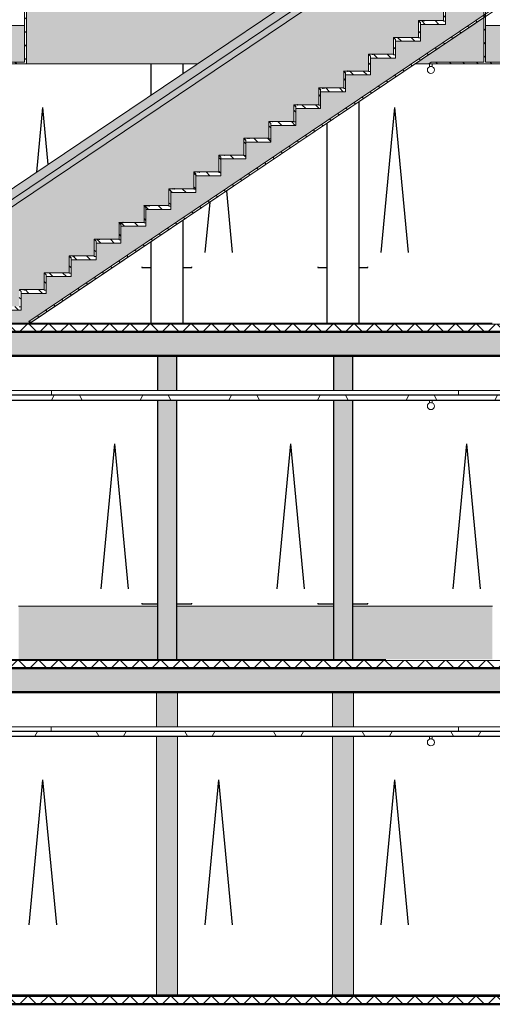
# Model space of a CAD drawing. Extents: x 50445 to 145605, y -10968 to 41989.
# Tile 319 of 338: x 124495 to 129419, y 5097 to 15347. Entities that reach past the tile are written whole.
import ezdxf

# ---------------------------------------------------------------- set-up
doc = ezdxf.new("R2010")
doc.units = 0
doc.header["$LTSCALE"] = 414.30304
doc.header["$MEASUREMENT"] = 0
doc.linetypes.add('stramien', pattern=[22.225, 12.7, -3.175, 3.175, -3.175])
doc.layers.get('0').update_dxf_attribs({"linetype": 'CONTINUOUS'})
for name, color, linetype, lineweight in [('A-CLNG-PATT', 5, 'CONTINUOUS', 25), ('A-CLNG-SUSP', 5, 'CONTINUOUS', 25), ('A-DETL', 5, 'CONTINUOUS', 18), ('A-FLOR-CASE', 3, 'CONTINUOUS', 18), ('A-FLOR-OTLN', 6, 'CONTINUOUS', 18), ('A-FLOR-PATT', 8, 'CONTINUOUS', 50), ('A-GENM', 6, 'CONTINUOUS', 18), ('A-GLAZ', 6, 'CONTINUOUS', 18), ('A-GLAZ-GLAS', 6, 'CONTINUOUS', 25), ('I-WALL', 2, 'CONTINUOUS', 25), ('S-COLS', 6, 'CONTINUOUS', 18)]:
    doc.layers.add(name, color=color, linetype=linetype, lineweight=lineweight)
doc.layers.get('A-GLAZ').off()
pattern_1 = [(45, (114825.1, 10064.78), (-106.066, 106.066), []), (135, (114825.1, 10064.78), (-106.066, -106.066), [])]
pattern_2 = [(60, (114825.1, 10064.8), (-692.82, 400), []), (120, (114825.1, 10064.8), (-692.82, -400), [])]
pattern_3 = [(135, (33645.57, 9397.6), (-70.7107, -70.7107), [])]

# ---------------------------------------------------------------- blocks, each defined once
blk = doc.blocks.new('34_KA_houten balustrade communicatietrappen - Type-V43-plotview doorsnede C C  -  1 op 100')
at = {"layer": 'A-FLOR-CASE'}
h = blk.add_hatch(dxfattribs=at)
h.set_pattern_fill('FP_22', color=256, style=0, pattern_type=2)
h.set_pattern_definition(pattern_3)
h.paths.add_polyline_path([(43069, 14220), (43385, 14220), (43385, 15020), (43367, 15020), (43367, 14238), (43087, 14238), (43087, 14620), (43069, 14620), (43069, 14582)], flags=0)
h.paths.add_polyline_path([(47728, 14220), (48467, 14220), (48467, 14620), (48449, 14620), (48449, 14238), (48169, 14238), (48169, 14990), (48151, 14990), (48151, 14238), (47604, 14238), (47578, 14220)], flags=0)
h.paths.add_polyline_path([(43303, 14990), (43303, 15020), (43285, 15020), (43285, 14990)], flags=0)
at = {"layer": 'A-GENM'}
h = blk.add_hatch(color=256, dxfattribs=at)
h.paths.add_polyline_path([(44389, 14220), (45168, 14220), (47991, 16120), (43285, 16120), (43285, 15020), (43303, 15020), (43303, 16102), (43329, 16102), (43329, 15020), (43385, 15020), (43385, 14220)], flags=0)
h.paths.add_polyline_path([(47435, 14220), (47578, 14220), (47604, 14238), (48151, 14239), (48151, 14702), (47450, 14230)], flags=0)
h = blk.add_hatch(color=256, dxfattribs=at)
h.paths.add_polyline_path([(48251, 14238), (48449, 14238), (48449, 14620), (48169, 14620), (48169, 14238)], flags=0)
h.paths.add_polyline_path([(43367, 14238), (43367, 14620), (43087, 14620), (43087, 14238), (43275, 14238)], flags=0)
for p, q in [((43367, 15020), (43367, 14238)), ((43385, 14220), (43385, 15020)), ((48151, 14990), (48151, 14238)), ((48169, 14238), (48169, 14990)), ((43087, 14620), (43367, 14620)), ((48169, 14620), (48449, 14620)), ((43069, 14220), (43385, 14220)), ((43367, 14238), (43087, 14238)), ((43385, 14220), (45168, 14220)), ((47435, 14220), (47578, 14220)), ((47604, 14238), (47578, 14220)), ((47578, 14220), (48467, 14220)), ((48151, 14238), (47604, 14238)), ((48449, 14238), (48169, 14238))]:
    blk.add_line(p, q, dxfattribs=at)
blk = doc.blocks.new('65_KA_ETAP K8 nooduitje buisvormig - Type-10172408-plotview doorsnede C C  -  1 op 100')
at = {"layer": 'A-GENM'}
for p, q in [((20085, 7220), (20085, 7190)), ((20115, 7190), (20115, 7220))]:
    blk.add_line(p, q, dxfattribs=at)
for start, end in [(0, 180), (108.0803, 114.2651), (77.8675, 102.1325), (65.7349, 71.9197), (180, 0)]:
    blk.add_arc((20100, 7157), 36.5, start, end, dxfattribs=at)
blk = doc.blocks.new('31_KA_Houten kozijn draaiend deel metselwerkgevel - Type-8155383-plotview doorsnede C C  -  1 op 100')
at = {"layer": 'A-GLAZ-GLAS'}
for p in [(4916, 12256), (5201, 12256)]:
    blk.add_line(p, (5058, 13766), dxfattribs=at)
blk = doc.blocks.new('31_KA_Houten kozijn draaiend deel metselwerkgevel - Type-V165-plotview doorsnede C C  -  1 op 100')
at = {"layer": 'A-GLAZ-GLAS'}
for p, q in [((45534, 12256), (45473, 12900)), ((45249, 12256), (45299, 12782))]:
    blk.add_line(p, q, dxfattribs=at)
blk = doc.blocks.new('31_KA_Houten kozijn draaiend deel metselwerkgevel - Type-V166-plotview doorsnede C C  -  1 op 100')
at = {"layer": 'A-GLAZ-GLAS'}
for p in [(43495, 13094), (43614, 13174)]:
    blk.add_line(p, (43558, 13766), dxfattribs=at)
blk = doc.blocks.new('31_KA_Houten kozijn draaiend deel metselwerkgevel - Type-11561872-plotview doorsnede C C  -  1 op 100')
at = {"layer": 'A-GLAZ-GLAS'}
for p in [(5666, 15756), (5951, 15756)]:
    blk.add_line(p, (5808, 17266), dxfattribs=at)
blk = doc.blocks.new('24_KA_communicatietrap - Type-V201-plotview doorsnede C C  -  1 op 100')
at = {"layer": 'A-GENM'}
for points in [[(42791, 12511), (48018, 16030), (48251, 16030), (48251, 16120), (47991, 16120), (42791, 12620)], [(42791, 12432), (48040, 15964), (48251, 15964), (48251, 16030), (48018, 16030), (42791, 12511)], [(42791, 12408), (48044, 15944), (48038, 15964), (42791, 12430), (42791, 12414)]]:
    blk.add_hatch(color=256, dxfattribs=at).paths.add_polyline_path(points, flags=0)
h = blk.add_hatch(color=256, dxfattribs=at)
h.paths.add_polyline_path([(42791, 11520), (43051, 11520), (43051, 11694), (43052, 11695), (43311, 11695), (43311, 11869), (43312, 11870), (43571, 11870), (43571, 12044), (43572, 12045), (43831, 12045), (43831, 12219), (43832, 12220), (44091, 12220), (44091, 12394), (44092, 12395), (44351, 12395), (44351, 12569), (44352, 12570), (44611, 12570), (44611, 12744), (44612, 12745), (44871, 12745), (44871, 12919), (44872, 12920), (45131, 12920), (45131, 13094), (45132, 13095), (45391, 13095), (45391, 13269), (45392, 13270), (45651, 13270), (45651, 13444), (45652, 13445), (45911, 13445), (45911, 13619), (45912, 13620), (46171, 13620), (46171, 13794), (46172, 13795), (46431, 13795), (46431, 13969), (46432, 13970), (46691, 13970), (46691, 14144), (46692, 14145), (46951, 14145), (46951, 14319), (46952, 14320), (47211, 14320), (47211, 14494), (47212, 14495), (47471, 14495), (47471, 14669), (47472, 14670), (47731, 14670), (47731, 14844), (47732, 14845), (47991, 14846), (47991, 15019), (47992, 15020), (48251, 15020), (48251, 15944), (48044, 15944), (42791, 12408), (42791, 11720)], flags=0)
h.paths.add_polyline_path([(43423, 11520), (43412, 11537), (48151, 14726), (48151, 14980), (48011, 14980), (48011, 14805), (47751, 14805), (47751, 14630), (47491, 14630), (47491, 14455), (47231, 14455), (47231, 14280), (46971, 14280), (46971, 14105), (46711, 14105), (46711, 13930), (46451, 13930), (46451, 13755), (46191, 13755), (46191, 13580), (45931, 13580), (45931, 13405), (45671, 13405), (45671, 13230), (45411, 13230), (45411, 13055), (45151, 13055), (45151, 12880), (44891, 12880), (44891, 12705), (44631, 12705), (44631, 12530), (44371, 12530), (44371, 12355), (44111, 12355), (44111, 12180), (43851, 12180), (43851, 12005), (43591, 12005), (43591, 11830), (43331, 11830), (43331, 11655), (43071, 11655), (43071, 11520), (43412, 11520)], flags=0)
h.paths.add_polyline_path([(48222, 14930), (48251, 14930), (48251, 14980), (48169, 14980), (48169, 14930)], flags=0)
h = blk.add_hatch(dxfattribs=at)
h.set_pattern_fill('FP_22', color=256, style=0, pattern_type=2)
h.set_pattern_definition(pattern_3)
h.paths.add_polyline_path([(43423, 11520), (48251, 14769), (48239, 14786), (43412, 11537)], flags=0)
h = blk.add_hatch(dxfattribs=at)
h.set_pattern_fill('FP_22', color=256, style=0, pattern_type=2)
h.set_pattern_definition(pattern_3)
h.paths.add_polyline_path([(47751, 14665), (47751, 14824), (47731, 14844), (47731, 14665)], flags=0)
h = blk.add_hatch(dxfattribs=at)
h.set_pattern_fill('FP_22', color=256, style=0, pattern_type=2)
h.set_pattern_definition(pattern_3)
h.paths.add_polyline_path([(47491, 14490), (47491, 14649), (47471, 14669), (47471, 14490)], flags=0)
h = blk.add_hatch(dxfattribs=at)
h.set_pattern_fill('FP_22', color=256, style=0, pattern_type=2)
h.set_pattern_definition(pattern_3)
h.paths.add_polyline_path([(47491, 14630), (47751, 14630), (47751, 14665), (47731, 14665), (47731, 14670), (47472, 14670), (47492, 14650), (47491, 14649)], flags=0)
h = blk.add_hatch(dxfattribs=at)
h.set_pattern_fill('FP_22', color=256, style=0, pattern_type=2)
h.set_pattern_definition(pattern_3)
h.paths.add_polyline_path([(47231, 14315), (47231, 14474), (47211, 14494), (47211, 14315)], flags=0)
h = blk.add_hatch(dxfattribs=at)
h.set_pattern_fill('FP_22', color=256, style=0, pattern_type=2)
h.set_pattern_definition(pattern_3)
h.paths.add_polyline_path([(47231, 14455), (47491, 14455), (47491, 14490), (47471, 14490), (47471, 14495), (47212, 14495), (47232, 14475), (47231, 14474)], flags=0)
h = blk.add_hatch(dxfattribs=at)
h.set_pattern_fill('FP_22', color=256, style=0, pattern_type=2)
h.set_pattern_definition(pattern_3)
h.paths.add_polyline_path([(46971, 14140), (46971, 14299), (46951, 14319), (46951, 14140)], flags=0)
h = blk.add_hatch(dxfattribs=at)
h.set_pattern_fill('FP_22', color=256, style=0, pattern_type=2)
h.set_pattern_definition(pattern_3)
h.paths.add_polyline_path([(46971, 14280), (47231, 14280), (47231, 14315), (47211, 14315), (47211, 14320), (46952, 14320), (46972, 14300), (46971, 14299)], flags=0)
h = blk.add_hatch(dxfattribs=at)
h.set_pattern_fill('FP_22', color=256, style=0, pattern_type=2)
h.set_pattern_definition(pattern_3)
h.paths.add_polyline_path([(46971, 14105), (46971, 14140), (46951, 14140), (46951, 14145), (46692, 14145), (46712, 14125), (46711, 14124), (46711, 14105)], flags=0)
h = blk.add_hatch(dxfattribs=at)
h.set_pattern_fill('FP_22', color=256, style=0, pattern_type=2)
h.set_pattern_definition(pattern_3)
h.paths.add_polyline_path([(46711, 13965), (46711, 14124), (46691, 14144), (46691, 13965)], flags=0)
h = blk.add_hatch(dxfattribs=at)
h.set_pattern_fill('FP_22', color=256, style=0, pattern_type=2)
h.set_pattern_definition(pattern_3)
h.paths.add_polyline_path([(46451, 13790), (46451, 13949), (46431, 13969), (46431, 13790)], flags=0)
h = blk.add_hatch(dxfattribs=at)
h.set_pattern_fill('FP_22', color=256, style=0, pattern_type=2)
h.set_pattern_definition(pattern_3)
h.paths.add_polyline_path([(46451, 13930), (46711, 13930), (46711, 13965), (46691, 13965), (46691, 13970), (46432, 13970), (46452, 13950), (46451, 13949)], flags=0)
h = blk.add_hatch(dxfattribs=at)
h.set_pattern_fill('FP_22', color=256, style=0, pattern_type=2)
h.set_pattern_definition(pattern_3)
h.paths.add_polyline_path([(46191, 13615), (46191, 13774), (46171, 13794), (46171, 13615)], flags=0)
h = blk.add_hatch(dxfattribs=at)
h.set_pattern_fill('FP_22', color=256, style=0, pattern_type=2)
h.set_pattern_definition(pattern_3)
h.paths.add_polyline_path([(46191, 13755), (46451, 13755), (46451, 13790), (46431, 13790), (46431, 13795), (46172, 13795), (46192, 13775), (46191, 13774)], flags=0)
h = blk.add_hatch(dxfattribs=at)
h.set_pattern_fill('FP_22', color=256, style=0, pattern_type=2)
h.set_pattern_definition(pattern_3)
h.paths.add_polyline_path([(45931, 13440), (45931, 13599), (45911, 13619), (45911, 13440)], flags=0)
h = blk.add_hatch(dxfattribs=at)
h.set_pattern_fill('FP_22', color=256, style=0, pattern_type=2)
h.set_pattern_definition(pattern_3)
h.paths.add_polyline_path([(45931, 13580), (46191, 13580), (46191, 13615), (46171, 13615), (46171, 13620), (45912, 13620), (45932, 13600), (45931, 13599)], flags=0)
h = blk.add_hatch(dxfattribs=at)
h.set_pattern_fill('FP_22', color=256, style=0, pattern_type=2)
h.set_pattern_definition(pattern_3)
h.paths.add_polyline_path([(45671, 13265), (45671, 13424), (45651, 13444), (45651, 13265)], flags=0)
h = blk.add_hatch(dxfattribs=at)
h.set_pattern_fill('FP_22', color=256, style=0, pattern_type=2)
h.set_pattern_definition(pattern_3)
h.paths.add_polyline_path([(45671, 13405), (45931, 13405), (45931, 13440), (45911, 13440), (45911, 13445), (45652, 13445), (45672, 13425), (45671, 13424)], flags=0)
h = blk.add_hatch(dxfattribs=at)
h.set_pattern_fill('FP_22', color=256, style=0, pattern_type=2)
h.set_pattern_definition(pattern_3)
h.paths.add_polyline_path([(45411, 13090), (45411, 13249), (45391, 13269), (45391, 13090)], flags=0)
h = blk.add_hatch(dxfattribs=at)
h.set_pattern_fill('FP_22', color=256, style=0, pattern_type=2)
h.set_pattern_definition(pattern_3)
h.paths.add_polyline_path([(45411, 13230), (45671, 13230), (45671, 13265), (45651, 13265), (45651, 13270), (45392, 13270), (45412, 13250), (45411, 13249)], flags=0)
h = blk.add_hatch(dxfattribs=at)
h.set_pattern_fill('FP_22', color=256, style=0, pattern_type=2)
h.set_pattern_definition(pattern_3)
h.paths.add_polyline_path([(45151, 12915), (45151, 13074), (45131, 13094), (45131, 12915)], flags=0)
h = blk.add_hatch(dxfattribs=at)
h.set_pattern_fill('FP_22', color=256, style=0, pattern_type=2)
h.set_pattern_definition(pattern_3)
h.paths.add_polyline_path([(45411, 13055), (45411, 13090), (45391, 13090), (45391, 13095), (45132, 13095), (45152, 13075), (45151, 13074), (45151, 13055)], flags=0)
h = blk.add_hatch(dxfattribs=at)
h.set_pattern_fill('FP_22', color=256, style=0, pattern_type=2)
h.set_pattern_definition(pattern_3)
h.paths.add_polyline_path([(44891, 12740), (44891, 12899), (44871, 12919), (44871, 12740)], flags=0)
h = blk.add_hatch(dxfattribs=at)
h.set_pattern_fill('FP_22', color=256, style=0, pattern_type=2)
h.set_pattern_definition(pattern_3)
h.paths.add_polyline_path([(44891, 12880), (45151, 12880), (45151, 12915), (45131, 12915), (45131, 12920), (44872, 12920), (44892, 12900), (44891, 12899)], flags=0)
h = blk.add_hatch(dxfattribs=at)
h.set_pattern_fill('FP_22', color=256, style=0, pattern_type=2)
h.set_pattern_definition(pattern_3)
h.paths.add_polyline_path([(44631, 12565), (44631, 12724), (44611, 12744), (44611, 12565)], flags=0)
h = blk.add_hatch(dxfattribs=at)
h.set_pattern_fill('FP_22', color=256, style=0, pattern_type=2)
h.set_pattern_definition(pattern_3)
h.paths.add_polyline_path([(44891, 12705), (44891, 12740), (44871, 12740), (44871, 12745), (44612, 12745), (44632, 12725), (44631, 12724), (44631, 12705)], flags=0)
h = blk.add_hatch(dxfattribs=at)
h.set_pattern_fill('FP_22', color=256, style=0, pattern_type=2)
h.set_pattern_definition(pattern_3)
h.paths.add_polyline_path([(44371, 12390), (44371, 12549), (44351, 12569), (44351, 12390)], flags=0)
h = blk.add_hatch(dxfattribs=at)
h.set_pattern_fill('FP_22', color=256, style=0, pattern_type=2)
h.set_pattern_definition(pattern_3)
h.paths.add_polyline_path([(44371, 12530), (44631, 12530), (44631, 12565), (44611, 12565), (44611, 12570), (44352, 12570), (44372, 12550), (44371, 12549)], flags=0)
h = blk.add_hatch(dxfattribs=at)
h.set_pattern_fill('FP_22', color=256, style=0, pattern_type=2)
h.set_pattern_definition(pattern_3)
h.paths.add_polyline_path([(44111, 12215), (44111, 12374), (44091, 12394), (44091, 12215)], flags=0)
h = blk.add_hatch(dxfattribs=at)
h.set_pattern_fill('FP_22', color=256, style=0, pattern_type=2)
h.set_pattern_definition(pattern_3)
h.paths.add_polyline_path([(44371, 12355), (44371, 12390), (44351, 12390), (44351, 12395), (44092, 12395), (44112, 12375), (44111, 12374), (44111, 12355)], flags=0)
h = blk.add_hatch(dxfattribs=at)
h.set_pattern_fill('FP_22', color=256, style=0, pattern_type=2)
h.set_pattern_definition(pattern_3)
h.paths.add_polyline_path([(43831, 12040), (43851, 12040), (43851, 12199), (43831, 12219)], flags=0)
h = blk.add_hatch(dxfattribs=at)
h.set_pattern_fill('FP_22', color=256, style=0, pattern_type=2)
h.set_pattern_definition(pattern_3)
h.paths.add_polyline_path([(44111, 12180), (44111, 12215), (44091, 12215), (44091, 12220), (43832, 12220), (43852, 12200), (43851, 12199), (43851, 12180)], flags=0)
h = blk.add_hatch(dxfattribs=at)
h.set_pattern_fill('FP_22', color=256, style=0, pattern_type=2)
h.set_pattern_definition(pattern_3)
h.paths.add_polyline_path([(43591, 11865), (43591, 12024), (43571, 12044), (43571, 11865)], flags=0)
h = blk.add_hatch(dxfattribs=at)
h.set_pattern_fill('FP_22', color=256, style=0, pattern_type=2)
h.set_pattern_definition(pattern_3)
h.paths.add_polyline_path([(43591, 12005), (43851, 12005), (43851, 12040), (43831, 12040), (43831, 12045), (43572, 12045), (43592, 12025), (43591, 12024), (43591, 12006)], flags=0)
h = blk.add_hatch(dxfattribs=at)
h.set_pattern_fill('FP_22', color=256, style=0, pattern_type=2)
h.set_pattern_definition(pattern_3)
h.paths.add_polyline_path([(43331, 11690), (43331, 11849), (43311, 11869), (43311, 11690)], flags=0)
h = blk.add_hatch(dxfattribs=at)
h.set_pattern_fill('FP_22', color=256, style=0, pattern_type=2)
h.set_pattern_definition(pattern_3)
h.paths.add_polyline_path([(43591, 11830), (43591, 11865), (43571, 11865), (43571, 11870), (43312, 11870), (43332, 11850), (43331, 11849), (43331, 11830)], flags=0)
h = blk.add_hatch(dxfattribs=at)
h.set_pattern_fill('FP_22', color=256, style=0, pattern_type=2)
h.set_pattern_definition(pattern_3)
h.paths.add_polyline_path([(43071, 11655), (43331, 11655), (43331, 11690), (43311, 11690), (43311, 11695), (43093, 11695), (43093, 11689), (43091, 11689), (43091, 11695), (43052, 11695), (43072, 11675), (43071, 11674)], flags=0)
for p, q in [((47991, 16120), (42791, 12620)), ((42791, 12511), (48018, 16030)), ((48038, 15964), (42791, 12432)), ((48239, 14786), (43412, 11537)), ((43423, 11520), (48251, 14769)), ((47731, 14844), (47731, 14665)), ((47731, 14844), (47731, 14665)), ((47751, 14670), (47751, 14824)), ((47751, 14665), (47751, 14824)), ((47751, 14665), (47751, 14824)), ((43424, 11520), (48151, 14702)), ((47472, 14670), (47470, 14669)), ((47470, 14669), (47491, 14649)), ((47491, 14649), (47471, 14669)), ((47471, 14669), (47471, 14490)), ((47492, 14650), (47472, 14670)), ((47731, 14670), (47472, 14670)), ((47472, 14670), (47492, 14650)), ((47511, 14671), (47511, 14665)), ((47513, 14671), (47511, 14671)), ((47511, 14665), (47513, 14665)), ((47513, 14665), (47513, 14671)), ((47526, 14671), (47526, 14665)), ((47528, 14671), (47526, 14671)), ((47526, 14665), (47528, 14665)), ((47528, 14665), (47528, 14671)), ((47731, 14665), (47731, 14670)), ((47731, 14665), (47751, 14665)), ((47751, 14665), (47731, 14665)), ((47731, 14665), (47751, 14665)), ((47751, 14630), (47751, 14665)), ((47491, 14649), (47492, 14650)), ((47492, 14650), (47491, 14649)), ((47491, 14495), (47491, 14649)), ((47491, 14490), (47491, 14649)), ((47491, 14649), (47491, 14630)), ((47491, 14630), (47751, 14630)), ((47491, 14630), (47751, 14630)), ((47212, 14495), (47210, 14494)), ((47210, 14494), (47231, 14474)), ((47231, 14474), (47211, 14494)), ((47211, 14494), (47211, 14315)), ((47232, 14475), (47212, 14495)), ((47471, 14495), (47212, 14495)), ((47212, 14495), (47232, 14475)), ((47231, 14474), (47232, 14475)), ((47232, 14475), (47231, 14474)), ((47231, 14320), (47231, 14474)), ((47231, 14315), (47231, 14474)), ((47231, 14474), (47231, 14455)), ((47231, 14455), (47491, 14455)), ((47231, 14455), (47491, 14455)), ((47251, 14496), (47251, 14490)), ((47253, 14496), (47251, 14496)), ((47251, 14490), (47253, 14490)), ((47253, 14490), (47253, 14496)), ((47266, 14496), (47266, 14490)), ((47268, 14496), (47266, 14496)), ((47266, 14490), (47268, 14490)), ((47268, 14490), (47268, 14496)), ((47471, 14490), (47471, 14495)), ((47471, 14490), (47491, 14490)), ((47491, 14490), (47471, 14490)), ((47491, 14455), (47491, 14490)), ((46952, 14320), (46950, 14319)), ((46950, 14319), (46971, 14299)), ((46971, 14299), (46951, 14319)), ((46951, 14319), (46951, 14140)), ((46972, 14300), (46952, 14320)), ((47211, 14320), (46952, 14320)), ((46952, 14320), (46972, 14300)), ((46971, 14299), (46972, 14300)), ((46972, 14300), (46971, 14299)), ((46971, 14145), (46971, 14299)), ((46971, 14140), (46971, 14299)), ((46971, 14299), (46971, 14280)), ((46971, 14280), (47231, 14280)), ((46971, 14280), (47231, 14280)), ((46991, 14321), (46991, 14315)), ((46993, 14321), (46991, 14321)), ((46991, 14315), (46993, 14315)), ((46993, 14315), (46993, 14321)), ((47006, 14321), (47006, 14315)), ((47008, 14321), (47006, 14321)), ((47006, 14315), (47008, 14315)), ((47008, 14315), (47008, 14321)), ((47211, 14315), (47211, 14320)), ((47231, 14315), (47211, 14315)), ((47211, 14315), (47231, 14315)), ((47231, 14280), (47231, 14315)), ((46692, 14145), (46690, 14144)), ((46712, 14125), (46692, 14145)), ((46951, 14145), (46692, 14145)), ((46692, 14145), (46712, 14125)), ((46731, 14146), (46731, 14140)), ((46733, 14146), (46731, 14146)), ((46733, 14140), (46733, 14146)), ((46746, 14146), (46746, 14140)), ((46748, 14146), (46746, 14146)), ((46748, 14140), (46748, 14146)), ((46951, 14140), (46951, 14145)), ((46690, 14144), (46711, 14124)), ((46711, 14124), (46691, 14144)), ((46691, 14144), (46691, 13965)), ((46711, 14124), (46712, 14125)), ((46712, 14125), (46711, 14124)), ((46711, 13970), (46711, 14124)), ((46711, 13965), (46711, 14124)), ((46711, 14124), (46711, 14105)), ((46711, 14105), (46971, 14105)), ((46711, 14105), (46971, 14105)), ((46731, 14140), (46733, 14140)), ((46746, 14140), (46748, 14140)), ((46951, 14140), (46971, 14140)), ((46971, 14140), (46951, 14140)), ((46971, 14105), (46971, 14140)), ((46432, 13970), (46430, 13969)), ((46430, 13969), (46451, 13949)), ((46451, 13949), (46431, 13969)), ((46431, 13969), (46431, 13790)), ((46452, 13950), (46432, 13970)), ((46691, 13970), (46432, 13970)), ((46432, 13970), (46452, 13950)), ((46451, 13949), (46452, 13950)), ((46452, 13950), (46451, 13949)), ((46451, 13795), (46451, 13949)), ((46451, 13790), (46451, 13949)), ((46451, 13949), (46451, 13930)), ((46471, 13971), (46471, 13965)), ((46473, 13971), (46471, 13971)), ((46471, 13965), (46473, 13965)), ((46473, 13965), (46473, 13971)), ((46486, 13971), (46486, 13965)), ((46488, 13971), (46486, 13971)), ((46486, 13965), (46488, 13965)), ((46488, 13965), (46488, 13971)), ((46691, 13965), (46691, 13970)), ((46691, 13965), (46711, 13965)), ((46711, 13965), (46691, 13965)), ((46711, 13930), (46711, 13965)), ((46451, 13930), (46711, 13930)), ((46451, 13930), (46711, 13930)), ((46172, 13795), (46170, 13794)), ((46170, 13794), (46191, 13774)), ((46191, 13774), (46171, 13794)), ((46171, 13794), (46171, 13615)), ((46192, 13775), (46172, 13795)), ((46431, 13795), (46172, 13795)), ((46172, 13795), (46192, 13775)), ((46191, 13774), (46192, 13775)), ((46192, 13775), (46191, 13774)), ((46191, 13620), (46191, 13774)), ((46191, 13615), (46191, 13774)), ((46191, 13774), (46191, 13755)), ((46191, 13755), (46451, 13755)), ((46191, 13755), (46451, 13755)), ((46211, 13796), (46211, 13790)), ((46213, 13796), (46211, 13796)), ((46211, 13790), (46213, 13790)), ((46213, 13790), (46213, 13796)), ((46226, 13796), (46226, 13790)), ((46228, 13796), (46226, 13796)), ((46226, 13790), (46228, 13790)), ((46228, 13790), (46228, 13796)), ((46431, 13790), (46431, 13795)), ((46431, 13790), (46451, 13790)), ((46451, 13790), (46431, 13790)), ((46451, 13755), (46451, 13790)), ((45912, 13620), (45910, 13619)), ((45910, 13619), (45931, 13599)), ((45931, 13599), (45911, 13619)), ((45911, 13619), (45911, 13440)), ((45932, 13600), (45912, 13620)), ((46171, 13620), (45912, 13620)), ((45912, 13620), (45932, 13600)), ((45931, 13599), (45932, 13600)), ((45932, 13600), (45931, 13599)), ((45931, 13445), (45931, 13599)), ((45931, 13440), (45931, 13599)), ((45931, 13599), (45931, 13580)), ((45931, 13580), (46191, 13580)), ((45931, 13580), (46191, 13580)), ((45951, 13621), (45951, 13615)), ((45953, 13621), (45951, 13621)), ((45951, 13615), (45953, 13615)), ((45953, 13615), (45953, 13621)), ((45966, 13621), (45966, 13615)), ((45968, 13621), (45966, 13621)), ((45966, 13615), (45968, 13615)), ((45968, 13615), (45968, 13621)), ((46171, 13615), (46171, 13620)), ((46191, 13615), (46171, 13615)), ((46171, 13615), (46191, 13615)), ((46191, 13580), (46191, 13615)), ((45652, 13445), (45650, 13444)), ((45650, 13444), (45671, 13424)), ((45671, 13424), (45651, 13444)), ((45651, 13444), (45651, 13265)), ((45672, 13425), (45652, 13445)), ((45911, 13445), (45652, 13445)), ((45652, 13445), (45672, 13425)), ((45691, 13446), (45691, 13440)), ((45693, 13446), (45691, 13446)), ((45691, 13440), (45693, 13440)), ((45693, 13440), (45693, 13446)), ((45706, 13446), (45706, 13440)), ((45708, 13446), (45706, 13446)), ((45706, 13440), (45708, 13440)), ((45708, 13440), (45708, 13446)), ((45911, 13440), (45911, 13445)), ((45931, 13440), (45911, 13440)), ((45911, 13440), (45931, 13440)), ((45931, 13405), (45931, 13440)), ((45671, 13424), (45672, 13425)), ((45672, 13425), (45671, 13424)), ((45671, 13270), (45671, 13424)), ((45671, 13265), (45671, 13424)), ((45671, 13424), (45671, 13405)), ((45671, 13405), (45931, 13405)), ((45671, 13405), (45931, 13405)), ((45392, 13270), (45390, 13269)), ((45390, 13269), (45411, 13249)), ((45411, 13249), (45391, 13269)), ((45391, 13269), (45391, 13090)), ((45412, 13250), (45392, 13270)), ((45651, 13270), (45392, 13270)), ((45392, 13270), (45412, 13250)), ((45411, 13249), (45412, 13250)), ((45412, 13250), (45411, 13249)), ((45411, 13095), (45411, 13249)), ((45411, 13090), (45411, 13249)), ((45411, 13249), (45411, 13230)), ((45411, 13230), (45671, 13230)), ((45411, 13230), (45671, 13230)), ((45431, 13271), (45431, 13265)), ((45433, 13271), (45431, 13271)), ((45431, 13265), (45433, 13265)), ((45433, 13265), (45433, 13271)), ((45446, 13271), (45446, 13265)), ((45448, 13271), (45446, 13271)), ((45446, 13265), (45448, 13265)), ((45448, 13265), (45448, 13271)), ((45651, 13265), (45651, 13270)), ((45671, 13265), (45651, 13265)), ((45651, 13265), (45671, 13265)), ((45671, 13230), (45671, 13265)), ((45132, 13095), (45130, 13094)), ((45130, 13094), (45151, 13074)), ((45151, 13074), (45131, 13094)), ((45131, 13094), (45131, 12915)), ((45152, 13075), (45132, 13095)), ((45391, 13095), (45132, 13095)), ((45132, 13095), (45152, 13075)), ((45151, 13074), (45152, 13075)), ((45152, 13075), (45151, 13074)), ((45151, 12920), (45151, 13074)), ((45151, 12915), (45151, 13074)), ((45151, 13074), (45151, 13055)), ((45151, 13055), (45411, 13055)), ((45151, 13055), (45411, 13055)), ((45171, 13096), (45171, 13090)), ((45173, 13096), (45171, 13096)), ((45171, 13090), (45173, 13090)), ((45173, 13090), (45173, 13096)), ((45186, 13096), (45186, 13090)), ((45188, 13096), (45186, 13096)), ((45186, 13090), (45188, 13090)), ((45188, 13090), (45188, 13096)), ((45391, 13090), (45391, 13095)), ((45411, 13090), (45391, 13090)), ((45391, 13090), (45411, 13090)), ((45411, 13055), (45411, 13090)), ((44872, 12920), (44870, 12919)), ((44870, 12919), (44891, 12899)), ((44891, 12899), (44871, 12919)), ((44871, 12919), (44871, 12740)), ((44892, 12900), (44872, 12920)), ((45131, 12920), (44872, 12920)), ((44872, 12920), (44892, 12900)), ((44911, 12921), (44911, 12915)), ((44913, 12921), (44911, 12921)), ((44913, 12915), (44913, 12921)), ((44926, 12921), (44926, 12915)), ((44928, 12921), (44926, 12921)), ((44928, 12915), (44928, 12921)), ((45131, 12915), (45131, 12920)), ((45151, 12915), (45131, 12915)), ((45131, 12915), (45151, 12915)), ((45151, 12880), (45151, 12915)), ((44891, 12899), (44892, 12900)), ((44892, 12900), (44891, 12899)), ((44891, 12745), (44891, 12899)), ((44891, 12740), (44891, 12899)), ((44891, 12899), (44891, 12880)), ((44891, 12880), (45151, 12880)), ((44891, 12880), (45151, 12880)), ((44911, 12915), (44913, 12915)), ((44926, 12915), (44928, 12915)), ((44612, 12745), (44610, 12744)), ((44610, 12744), (44631, 12724)), ((44631, 12724), (44611, 12744)), ((44611, 12744), (44611, 12565)), ((44632, 12725), (44612, 12745)), ((44871, 12745), (44612, 12745)), ((44612, 12745), (44632, 12725)), ((44631, 12724), (44632, 12725)), ((44632, 12725), (44631, 12724)), ((44631, 12570), (44631, 12724)), ((44631, 12565), (44631, 12724)), ((44631, 12724), (44631, 12705)), ((44651, 12746), (44651, 12740)), ((44653, 12746), (44651, 12746)), ((44651, 12740), (44653, 12740)), ((44653, 12740), (44653, 12746)), ((44666, 12746), (44666, 12740)), ((44668, 12746), (44666, 12746)), ((44666, 12740), (44668, 12740)), ((44668, 12740), (44668, 12746)), ((44871, 12740), (44871, 12745)), ((44891, 12740), (44871, 12740)), ((44871, 12740), (44891, 12740)), ((44891, 12705), (44891, 12740)), ((44631, 12705), (44891, 12705)), ((44631, 12705), (44891, 12705)), ((44352, 12570), (44350, 12569)), ((44350, 12569), (44371, 12549)), ((44371, 12549), (44351, 12569)), ((44351, 12569), (44351, 12390)), ((44372, 12550), (44352, 12570)), ((44611, 12570), (44352, 12570)), ((44352, 12570), (44372, 12550)), ((44371, 12549), (44372, 12550)), ((44372, 12550), (44371, 12549)), ((44371, 12395), (44371, 12549)), ((44371, 12390), (44371, 12549)), ((44371, 12549), (44371, 12530)), ((44371, 12530), (44631, 12530)), ((44371, 12530), (44631, 12530)), ((44391, 12571), (44391, 12565)), ((44393, 12571), (44391, 12571)), ((44391, 12565), (44393, 12565)), ((44393, 12565), (44393, 12571)), ((44406, 12571), (44406, 12565)), ((44408, 12571), (44406, 12571)), ((44406, 12565), (44408, 12565)), ((44408, 12565), (44408, 12571)), ((44611, 12565), (44611, 12570)), ((44631, 12565), (44611, 12565)), ((44611, 12565), (44631, 12565)), ((44631, 12530), (44631, 12565)), ((44092, 12395), (44090, 12394)), ((44090, 12394), (44111, 12374)), ((44111, 12374), (44091, 12394)), ((44091, 12394), (44091, 12215)), ((44112, 12375), (44092, 12395)), ((44351, 12395), (44092, 12395)), ((44092, 12395), (44112, 12375)), ((44111, 12374), (44112, 12375)), ((44112, 12375), (44111, 12374)), ((44111, 12220), (44111, 12374)), ((44111, 12215), (44111, 12374)), ((44111, 12374), (44111, 12355)), ((44111, 12355), (44371, 12355)), ((44111, 12355), (44371, 12355)), ((44131, 12396), (44131, 12390)), ((44133, 12396), (44131, 12396)), ((44131, 12390), (44133, 12390)), ((44133, 12390), (44133, 12396)), ((44146, 12396), (44146, 12390)), ((44148, 12396), (44146, 12396)), ((44146, 12390), (44148, 12390)), ((44148, 12390), (44148, 12396)), ((44351, 12390), (44351, 12395)), ((44371, 12390), (44351, 12390)), ((44351, 12390), (44371, 12390)), ((44371, 12355), (44371, 12390)), ((43832, 12220), (43830, 12219)), ((43830, 12219), (43851, 12199)), ((43851, 12199), (43831, 12219)), ((43831, 12219), (43831, 12040)), ((43852, 12200), (43832, 12220)), ((44091, 12220), (43832, 12220)), ((43832, 12220), (43852, 12200)), ((43851, 12199), (43852, 12200)), ((43852, 12200), (43851, 12199)), ((43851, 12045), (43851, 12199)), ((43851, 12040), (43851, 12199)), ((43851, 12199), (43851, 12180)), ((43871, 12221), (43871, 12215)), ((43873, 12221), (43871, 12221)), ((43871, 12215), (43873, 12215)), ((43873, 12215), (43873, 12221)), ((43886, 12221), (43886, 12215)), ((43888, 12221), (43886, 12221)), ((43886, 12215), (43888, 12215)), ((43888, 12215), (43888, 12221)), ((44091, 12215), (44091, 12220)), ((44111, 12215), (44091, 12215)), ((44091, 12215), (44111, 12215)), ((44111, 12180), (44111, 12215)), ((43851, 12180), (44111, 12180)), ((43851, 12180), (44111, 12180)), ((43572, 12045), (43570, 12044)), ((43570, 12044), (43591, 12024)), ((43591, 12024), (43571, 12044)), ((43571, 12044), (43571, 11865)), ((43592, 12025), (43572, 12045)), ((43831, 12045), (43572, 12045)), ((43572, 12045), (43592, 12025)), ((43591, 12024), (43592, 12025)), ((43592, 12025), (43591, 12024)), ((43591, 11870), (43591, 12024)), ((43591, 11865), (43591, 12024)), ((43591, 12024), (43591, 12005)), ((43591, 12005), (43851, 12005)), ((43591, 12005), (43851, 12005)), ((43611, 12046), (43611, 12040)), ((43613, 12046), (43611, 12046)), ((43611, 12040), (43613, 12040)), ((43613, 12040), (43613, 12046)), ((43626, 12046), (43626, 12040)), ((43628, 12046), (43626, 12046)), ((43626, 12040), (43628, 12040)), ((43628, 12040), (43628, 12046)), ((43831, 12040), (43831, 12045)), ((43851, 12040), (43831, 12040)), ((43831, 12040), (43851, 12040)), ((43851, 12005), (43851, 12040)), ((43310, 11869), (43331, 11849)), ((43331, 11849), (43311, 11869)), ((43571, 11870), (43312, 11870)), ((43312, 11870), (43332, 11850)), ((43332, 11850), (43312, 11870)), ((43332, 11850), (43331, 11849)), ((43331, 11849), (43332, 11850)), ((43331, 11695), (43331, 11849)), ((43331, 11849), (43331, 11830)), ((43331, 11690), (43331, 11849)), ((43331, 11830), (43591, 11830)), ((43331, 11830), (43591, 11830)), ((43351, 11871), (43351, 11865)), ((43353, 11871), (43351, 11871)), ((43351, 11865), (43353, 11865)), ((43353, 11865), (43353, 11871)), ((43366, 11871), (43366, 11865)), ((43368, 11871), (43366, 11871)), ((43366, 11865), (43368, 11865)), ((43368, 11865), (43368, 11871)), ((43571, 11865), (43571, 11870)), ((43591, 11865), (43571, 11865)), ((43571, 11865), (43591, 11865)), ((43591, 11830), (43591, 11865)), ((43331, 11690), (43311, 11690)), ((43311, 11690), (43331, 11690)), ((43331, 11655), (43331, 11690)), ((43071, 11655), (43331, 11655)), ((43071, 11520), (43424, 11520)), ((43412, 11537), (43423, 11520))]:
    blk.add_line(p, q, dxfattribs=at)
blk = doc.blocks.new('42_KA leemstuc betonkolomafwerking - Type-7433562-plotview doorsnede C C  -  1 op 100')
at = {"layer": 'A-GENM'}
h = blk.add_hatch(color=256, dxfattribs=at)
h.paths.add_polyline_path([(8211, 1020), (8293, 1020), (8293, 3720), (8073, 3720), (8073, 1020)], flags=0)
h.paths.add_polyline_path([(8073, 3820), (8293, 3820), (8293, 4180), (8073, 4180)], flags=0)
for p, q in [((8073, 4180), (8073, 3820)), ((8293, 4180), (8293, 3820)), ((8073, 3720), (8073, 1020)), ((8293, 3720), (8293, 1020))]:
    blk.add_line(p, q, dxfattribs=at)
blk = doc.blocks.new('28_KU_vloerrand 250x670 verdieping - 31090mm-1052746-plotview doorsnede C C  -  1 op 100')
at = {"layer": 'S-COLS'}
h = blk.add_hatch(color=256, dxfattribs=at)
h.paths.add_polyline_path([(46793, 6900), (46793, 6900), (46793, 7120)], flags=0)
h.paths.add_polyline_path([(41293, 6900), (41293, 6900), (41293, 7120)], flags=0)
h.paths.add_polyline_path([(22957, 7078), (22960, 7081), (22960, 7120), (22957, 7120)], flags=0)
h.paths.add_polyline_path([(26784, 8010), (28250, 8010), (28250, 8575), (26794, 8575), (26794, 8020), (26250, 8020), (26250, 8010), (26578, 8010)], flags=0)
h.paths.add_polyline_path([(28450, 8010), (30084, 8010), (30084, 8575), (28450, 8575), (28450, 8286)], flags=0)
h.paths.add_polyline_path([(31730, 8010), (31730, 8575), (30284, 8575), (30284, 8010), (31031, 8010)], flags=0)
h.paths.add_polyline_path([(45502, 8020), (46584, 8020), (46584, 8575), (44950, 8575), (44950, 8020)], flags=0)
h.paths.add_polyline_path([(50250, 8020), (50250, 8575), (48794, 8575), (48794, 8020), (49954, 8020)], flags=0)
h.paths.add_polyline_path([(48240, 8020), (48240, 8575), (46784, 8575), (46784, 8020), (47990, 8020)], flags=0)
h.paths.add_polyline_path([(44750, 8020), (44750, 8575), (43304, 8575), (43304, 8020), (44389, 8020)], flags=0)
h.paths.add_polyline_path([(51068, 8020), (52084, 8020), (52084, 8575), (50450, 8575), (50450, 8020)], flags=0)
h.paths.add_polyline_path([(52284, 8020), (53807, 8020), (53807, 8575), (52284, 8575), (52284, 8286)], flags=0)
h.paths.add_polyline_path([(39810, 8020), (40896, 8020), (40896, 8575), (40884, 8575), (40884, 8030), (40817, 8030), (40817, 8040), (39887, 8040), (39887, 8030), (39820, 8030), (39820, 8575), (39810, 8575), (39810, 8030)], flags=0)
h.paths.add_polyline_path([(42750, 8020), (42750, 8575), (42740, 8575), (42740, 8020)], flags=0)
h.paths.add_polyline_path([(33323, 8030), (33323, 8040), (32453, 8040), (32438, 8030), (33257, 8030)], flags=0)
h.paths.add_polyline_path([(33390, 8030), (33400, 8030), (33400, 8575), (33390, 8575)], flags=0)
at = {"layer": 'S-COLS', "color": 7}
for p, q in [((43304, 8575), (44750, 8575)), ((44950, 8575), (46584, 8575)), ((46784, 8575), (48240, 8575))]:
    blk.add_line(p, q, dxfattribs=at)
blk = doc.blocks.new('3073_04 constructie_abt_export 08-11-2012_rvt-1-plotview doorsnede C C  -  1 op 100')
at = {"layer": 'A-FLOR-PATT', "lineweight": 18}
h = blk.add_hatch(color=7, dxfattribs=at)
h.paths.add_polyline_path([(54167, 11180), (54167, 11430), (37167, 11430), (37167, 11180), (53294, 11180)], flags=0)
h.paths.add_polyline_path([(4367, 11180), (32367, 11180), (32367, 11430), (4367, 11430)], flags=0)
h = blk.add_hatch(color=7, dxfattribs=at)
h.paths.add_polyline_path([(4367, 7680), (21367, 7680), (21367, 7930), (4367, 7930), (4367, 7714)], flags=0)
h.paths.add_polyline_path([(54167, 7680), (54167, 7930), (26167, 7930), (26167, 7680), (53294, 7680)], flags=0)
at = {"layer": 'S-COLS', "lineweight": 5}
h = blk.add_hatch(color=256, dxfattribs=at)
h.paths.add_polyline_path([(44950, 8010), (44950, 10720), (44750, 10720), (44750, 8010)], flags=0)
h.paths.add_polyline_path([(44750, 10820), (44950, 10820), (44950, 11180), (44750, 11180), (44750, 11148)], flags=0)
h = blk.add_hatch(color=256, dxfattribs=at)
h.paths.add_polyline_path([(46615, 8010), (46784, 8010), (46784, 10720), (46584, 10720), (46584, 8010)], flags=0)
h.paths.add_polyline_path([(46615, 10820), (46784, 10820), (46784, 11180), (46584, 11180), (46584, 10820)], flags=0)
at = {"layer": 'A-FLOR-OTLN', "color": 90, "lineweight": 50}
for p, q in [((54167, 11430), (37167, 11430)), ((37167, 11180), (54167, 11180)), ((54167, 7930), (26167, 7930)), ((26167, 7680), (54167, 7680))]:
    blk.add_line(p, q, dxfattribs=at)
at = {"layer": 'S-COLS', "color": 250, "lineweight": 25}
for p, q in [((44750, 11180), (44750, 10820)), ((44950, 11180), (44950, 10820)), ((46584, 11180), (46584, 10820)), ((46784, 11180), (46784, 10820)), ((44750, 10720), (44750, 8010)), ((44950, 10720), (44950, 8010)), ((46584, 10720), (46584, 8010)), ((46784, 10720), (46784, 8010))]:
    blk.add_line(p, q, dxfattribs=at)
at = {"lineweight": 18}
blk.add_blockref('28_KU_vloerrand 250x670 verdieping - 31090mm-1052746-plotview doorsnede C C  -  1 op 100', (0, 0), dxfattribs=at)

msp = doc.modelspace()

# ---------------------------------------------------------------- hatches: boundary and pattern name
at = {"layer": 'A-CLNG-PATT', "lineweight": 18}
h = msp.add_hatch(dxfattribs=at)
h.set_pattern_fill('FP_21', color=256, angle=150, style=0, pattern_type=2)
h.set_pattern_definition(pattern_2)
h.paths.add_polyline_path([(86324.1, 11387.2), (101568.7, 11387.2), (101568.7, 11437.2), (86324.1, 11437.2)], flags=0)
h.paths.add_polyline_path([(134568.5, 11387.2), (134568.5, 11437.2), (118643.3, 11437.2), (118643.3, 11387.2), (134473.4, 11387.2)], flags=0)
h.paths.add_polyline_path([(113245.8, 11387.2), (113245.8, 11437.2), (109090.8, 11437), (109090.8, 11387.2), (112210.1, 11387.2)], flags=0)
h = msp.add_hatch(dxfattribs=at)
h.set_pattern_fill('FP_21', color=256, angle=150, style=0, pattern_type=2)
h.set_pattern_definition(pattern_2)
h.paths.add_polyline_path([(111096.9, 7887.2), (134568.5, 7887.2), (134568.5, 7937.2), (107645.4, 7937.2), (107645.4, 7887.2), (109983.8, 7887.2)], flags=0)
h.paths.add_polyline_path([(86607.3, 7887.2), (90568.1, 7887.2), (90568.1, 7937.2), (86324.1, 7937.2), (86324.1, 7887.2)], flags=0)
h.paths.add_polyline_path([(90668.1, 7887.2), (90668.5, 7887.2), (90668.1, 7937.2)], flags=0)
h.paths.add_polyline_path([(97324, 7887.2), (102247.4, 7887.2), (102247.4, 7937.2), (97324, 7937.2)], flags=0)
at = {"layer": 'A-FLOR-PATT', "lineweight": 18}
h = msp.add_hatch(dxfattribs=at)
h.set_pattern_fill('FP_6', color=256, angle=135, style=0, pattern_type=2)
h.set_pattern_definition(pattern_1)
h.paths.add_polyline_path([(106644.3, 12097.2), (113313.4, 12097.2), (113313.4, 12177.2), (85546.1, 12177.2), (85546.1, 12097.2), (105531.1, 12097.2)], flags=0)
h.paths.add_polyline_path([(135366.1, 12097.2), (135365.8, 12177.2), (118429.4, 12177.2), (118429.4, 12097.2), (134473.4, 12097.2)], flags=0)
h = msp.add_hatch(dxfattribs=at)
h.set_pattern_fill('FP_6', color=256, angle=135, style=0, pattern_type=2)
h.set_pattern_definition(pattern_1)
h.paths.add_polyline_path([(111096.9, 8597.2), (135346.1, 8597.2), (135346.1, 8687.2), (135334.1, 8687.2), (135334.1, 8677.2), (107429.4, 8677.2), (107429.4, 8597.2), (109983.8, 8597.2)], flags=0)
h.paths.add_polyline_path([(85546.1, 8597.2), (102313.4, 8597.2), (102313.4, 8677.2), (85546.1, 8677.2)], flags=0)
h = msp.add_hatch(color=256, dxfattribs=at)
h.paths.add_polyline_path([(91313.4, 5177.2), (91313.4, 5187.2), (85546.1, 5187.2), (85547.1, 5177.2), (91060, 5177.2)], flags=0)
h.paths.add_polyline_path([(135346.1, 5177.2), (135346.1, 5187.2), (129169.1, 5187.2), (129169.1, 5177.2), (134473.4, 5177.2)], flags=0)
h = msp.add_hatch(dxfattribs=at)
h.set_pattern_fill('FP_6', color=256, angle=135, style=0, pattern_type=2)
h.set_pattern_definition(pattern_1)
h.paths.add_polyline_path([(87720.5, 5097.2), (91314.4, 5097.2), (91313.4, 5177.2), (85547.1, 5177.2), (85547.1, 5097.2), (86607.3, 5097.2)], flags=0)
h.paths.add_polyline_path([(135346.1, 5097.2), (135346.1, 5177.2), (96430.4, 5177.2), (96430.4, 5097.2), (134473.4, 5097.2)], flags=0)
h = msp.add_hatch(color=256, dxfattribs=at)
h.paths.add_polyline_path([(108870.6, 5177.2), (109459.1, 5177.2), (109459.1, 5187.2), (96429.4, 5187.2), (96430.4, 5177.2), (107757.4, 5177.2)], flags=0)
h.paths.add_polyline_path([(129169.1, 5177.2), (129169.1, 5187.2), (112909.1, 5187.2), (112909.1, 5177.2), (128907.6, 5177.2)], flags=0)

# ---------------------------------------------------------------- linework, layer by layer
at = {"layer": 'A-CLNG-SUSP'}
for p, q in [((134568.5, 11437.2), (118643.3, 11437.2)), ((118643.3, 11387.2), (134568.5, 11387.2)), ((134568.5, 7937.2), (107645.4, 7937.2)), ((107645.4, 7887.2), (134568.5, 7887.2))]:
    msp.add_line(p, q, dxfattribs=at)
at = {"layer": 'A-DETL', "linetype": 'stramien'}
for p, q in [((137516.8, 12187.2), (76916.8, 12187.2)), ((137516.8, 8687.2), (76916.8, 8687.2)), ((137516.8, 5187.2), (76916.8, 5187.2))]:
    msp.add_line(p, q, dxfattribs=at)
at = {"layer": 'A-FLOR-OTLN'}
for p, q in [((135365.8, 12177.2), (118429.4, 12177.2)), ((124603.2, 12187.2), (125863.3, 12187.2)), ((126194.9, 12187.2), (127696.9, 12187.2)), ((128028.6, 12187.2), (129419.1, 12187.2)), ((135334.1, 8677.2), (107429.4, 8677.2)), ((96430.4, 5177.2), (135346.1, 5177.2))]:
    msp.add_line(p, q, dxfattribs=at)
at = {"layer": 'A-FLOR-OTLN', "lineweight": 50}
for p, q in [((118429.4, 12097.2), (135366.1, 12097.2)), ((107429.4, 8597.2), (135346.1, 8597.2)), ((135346.1, 5187.2), (96429.4, 5187.2)), ((129169.1, 5187.2), (129169.1, 5177.2)), ((96430.4, 5097.2), (135346.1, 5097.2))]:
    msp.add_line(p, q, dxfattribs=at)
at = {"layer": 'A-GENM'}
for p, q in [((118645.4, 11487.2), (124825.1, 11487.2)), ((124825.1, 11487.2), (124825.1, 11437.2)), ((124825.1, 11487.2), (129068.3, 11487.2)), ((129068.3, 11487.2), (130323.9, 11487.2)), ((129068.3, 11437.2), (129068.3, 11487.2)), ((123568.3, 7987.2), (124823.9, 7987.2)), ((124823.9, 7987.2), (129068.3, 7987.2)), ((124823.9, 7987.2), (124823.9, 7937.2)), ((129068.3, 7987.2), (130323.9, 7987.2)), ((129068.3, 7937.2), (129068.3, 7987.2))]:
    msp.add_line(p, q, dxfattribs=at)
at = {"layer": 'I-WALL'}
for p, q in [((125863.3, 14561.4), (125863.3, 14887.2)), ((126194.9, 14887.2), (126194.9, 14784.6)), ((128028.6, 14492.8), (128028.6, 12187.2)), ((127696.9, 12187.2), (127696.9, 14269.5)), ((126194.9, 13258.6), (126194.9, 12187.2)), ((125863.3, 12187.2), (125863.3, 13035.3)), ((125769.3, 12774.2), (125769.3, 12767.2)), ((125769.3, 12767.2), (125863.3, 12767.2)), ((126194.9, 12767.2), (126289.6, 12767.2)), ((126289.6, 12767.2), (126289.6, 12774.2)), ((127602.6, 12774.2), (127602.6, 12767.2)), ((127602.6, 12767.2), (127696.9, 12767.2)), ((128028.6, 12767.2), (128122.9, 12767.2)), ((128122.9, 12767.2), (128122.9, 12774.2)), ((125863.3, 12187.2), (126194.9, 12187.2)), ((127696.9, 12187.2), (128028.6, 12187.2)), ((125769.3, 9274.2), (125769.3, 9267.2)), ((125769.3, 9267.2), (125929.1, 9267.2)), ((126129.1, 9267.2), (126289.6, 9267.2)), ((126289.6, 9267.2), (126289.6, 9274.2)), ((127602.6, 9274.2), (127602.6, 9267.2)), ((127602.6, 9267.2), (127763.1, 9267.2)), ((127963.1, 9267.2), (128122.9, 9267.2)), ((128122.9, 9267.2), (128122.9, 9274.2))]:
    msp.add_line(p, q, dxfattribs=at)

# ---------------------------------------------------------------- block references
at = {"lineweight": 5}
msp.add_blockref('3073_04 constructie_abt_export 08-11-2012_rvt-1-plotview doorsnede C C  -  1 op 100', (81179.5, 667.2), dxfattribs=at)
at = {"layer": 'A-GENM'}
for name, p in [('24_KA_communicatietrap - Type-V201-plotview doorsnede C C  -  1 op 100', (81179.5, 667.2)), ('34_KA_houten balustrade communicatietrappen - Type-V43-plotview doorsnede C C  -  1 op 100', (81179.5, 667.2)), ('65_KA_ETAP K8 nooduitje buisvormig - Type-10172408-plotview doorsnede C C  -  1 op 100', (108679, 7667.2)), ('65_KA_ETAP K8 nooduitje buisvormig - Type-10172408-plotview doorsnede C C  -  1 op 100', (108679, 4167.2)), ('42_KA leemstuc betonkolomafwerking - Type-7433562-plotview doorsnede C C  -  1 op 100', (117846.2, 4167.2)), ('42_KA leemstuc betonkolomafwerking - Type-7433562-plotview doorsnede C C  -  1 op 100', (119679.5, 4167.2)), ('65_KA_ETAP K8 nooduitje buisvormig - Type-10172408-plotview doorsnede C C  -  1 op 100', (108679, 667.2))]:
    msp.add_blockref(name, p, dxfattribs=at)
at = {"layer": 'A-GLAZ', "lineweight": 25}
for name, p in [('31_KA_Houten kozijn draaiend deel metselwerkgevel - Type-V166-plotview doorsnede C C  -  1 op 100', (81179.5, 667.2)), ('31_KA_Houten kozijn draaiend deel metselwerkgevel - Type-8155383-plotview doorsnede C C  -  1 op 100', (123346.2, 667.2)), ('31_KA_Houten kozijn draaiend deel metselwerkgevel - Type-V165-plotview doorsnede C C  -  1 op 100', (81179.5, 667.2)), ('31_KA_Houten kozijn draaiend deel metselwerkgevel - Type-11561872-plotview doorsnede C C  -  1 op 100', (119679.5, -6332.8)), ('31_KA_Houten kozijn draaiend deel metselwerkgevel - Type-11561872-plotview doorsnede C C  -  1 op 100', (121512.8, -6332.8)), ('31_KA_Houten kozijn draaiend deel metselwerkgevel - Type-11561872-plotview doorsnede C C  -  1 op 100', (123346.2, -6332.8)), ('31_KA_Houten kozijn draaiend deel metselwerkgevel - Type-8155383-plotview doorsnede C C  -  1 op 100', (119679.5, -6332.8)), ('31_KA_Houten kozijn draaiend deel metselwerkgevel - Type-8155383-plotview doorsnede C C  -  1 op 100', (121512.8, -6332.8)), ('31_KA_Houten kozijn draaiend deel metselwerkgevel - Type-8155383-plotview doorsnede C C  -  1 op 100', (123346.2, -6332.8))]:
    msp.add_blockref(name, p, dxfattribs=at)

doc.saveas('drawing.dxf')
